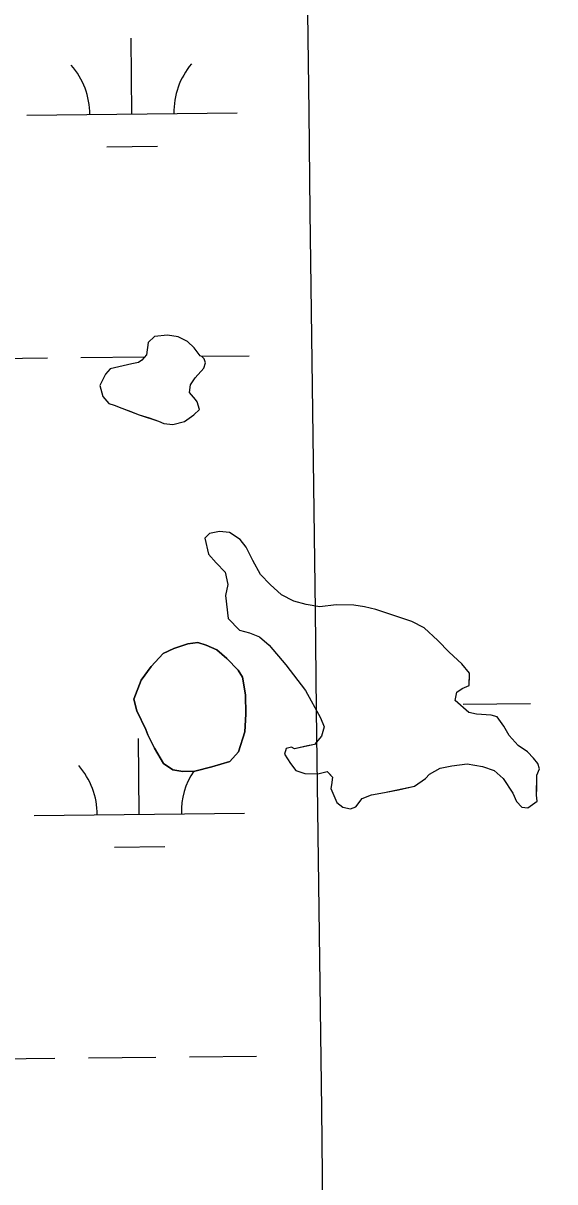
# Model space of a CAD drawing. Extents: x 3734862 to 3772949, y 391520 to 417239.
# Drawn here: x 3746641 to 3746894, y 414390 to 414940 of the extents above; entities that cross this region are included whole.
import ezdxf

# ---------------------------------------------------------------- set-up
doc = ezdxf.new("R2010")
doc.units = 0
for name, color, linetype in [('V-GRID-MAJR', 7, 'Continuous'), ('V-TOPO-SHOR', 7, 'Continuous'), ('V-WETL-SWMP', 7, 'Continuous')]:
    doc.layers.add(name, color=color, linetype=linetype)

msp = doc.modelspace()

# ---------------------------------------------------------------- linework, layer by layer
at = {"layer": 'V-GRID-MAJR'}
msp.add_spline([(3747006.7490000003, 396956.275), (3746929.2090000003, 403013.981), (3746851.637, 409074.29000000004), (3746774.0640000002, 415134.602), (3746774.031, 415137.2)], degree=3, dxfattribs=at)
at = {"layer": 'V-TOPO-SHOR'}
for points in [[(3746692.761, 414778.277), (3746682.49, 414775.887), (3746680.258, 414773.364), (3746677.61, 414767.92600000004), (3746678.988, 414762.788), (3746681.8570000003, 414759.452), (3746684.401, 414758.679), (3746688.032, 414757.158), (3746692.392, 414755.626), (3746696.386, 414754.098), (3746701.113, 414752.56), (3746705.473, 414751.026), (3746708.0130000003, 414749.889), (3746712.389, 414749.451), (3746717.894, 414750.82300000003), (3746722.33, 414754.041), (3746724.931, 414756.556), (3746723.895, 414760.228), (3746723.18, 414761.336), (3746720.313, 414764.672), (3746720.737, 414768.317), (3746722.983, 414771.572), (3746727.079, 414776.253), (3746727.8510000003, 414778.80100000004), (3746727.151, 414780.63800000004), (3746726.074, 414781.75200000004), (3746725.349, 414782.129), (3746722.486, 414785.83), (3746719.2460000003, 414788.808), (3746714.896, 414791.071), (3746709.794, 414791.884), (3746703.5700000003, 414791.255), (3746700.6010000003, 414788.38), (3746699.775, 414782.547), (3746697.541, 414780.026), (3746696.062, 414778.95300000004), (3746692.761, 414778.277)], [(3746789.924, 414663.771), (3746782.234, 414662.802), (3746775.676, 414664.004), (3746769.856, 414665.563), (3746764.058, 414668.58), (3746758.6550000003, 414673.417), (3746753.984, 414678.244), (3746750.437, 414684.882), (3746747.25, 414691.145), (3746744.387, 414694.84500000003), (3746739.326, 414698.218), (3746734.583, 414698.661), (3746729.816, 414697.643), (3746727.5870000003, 414695.48600000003), (3746729.289, 414687.784), (3746732.877, 414683.706), (3746737.19, 414679.25), (3746738.556, 414673.38), (3746737.377, 414668.28500000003), (3746738.659, 414657.299), (3746744.049, 414651.731), (3746748.7800000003, 414650.55700000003), (3746753.501, 414648.653), (3746758.184, 414644.55700000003), (3746766.073, 414635.294), (3746775.375, 414623.081), (3746782.474, 414610.177), (3746784.2290000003, 414605.761), (3746783.059, 414601.395), (3746779.707, 414597.43), (3746776.4080000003, 414596.754), (3746770.171, 414595.39400000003), (3746768.723, 414596.148), (3746766.153, 414595.46), (3746765.381, 414592.914), (3746768.2320000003, 414588.482), (3746770.737, 414585.152), (3746775.097, 414583.62), (3746781.306, 414583.518), (3746785.71, 414584.542), (3746786.787, 414583.43), (3746788.224, 414581.943), (3746787.798, 414578.29600000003), (3746787.403, 414576.47500000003), (3746790.219, 414569.852), (3746793.1070000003, 414567.61100000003), (3746796.748, 414566.82300000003), (3746799.323, 414567.875), (3746802.311, 414571.847), (3746806.724, 414573.602), (3746812.954, 414574.597), (3746819.5530000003, 414575.951), (3746827.255, 414577.653), (3746832.429, 414581.222), (3746834.292, 414583.385), (3746839.453, 414586.223), (3746844.952, 414587.229), (3746852.278, 414588.208), (3746859.565, 414586.991), (3746865.0160000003, 414585.077), (3746869.34, 414581.351), (3746873.9760000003, 414574.333), (3746875.738, 414570.284), (3746878.253, 414567.685), (3746881.169, 414567.271), (3746885.6070000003, 414570.489), (3746885.289, 414573.417), (3746885.343, 414576.704), (3746885.4450000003, 414582.916), (3746886.588, 414585.82), (3746885.9, 414588.38800000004), (3746883.7490000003, 414590.981), (3746880.8740000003, 414593.95300000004), (3746876.538, 414596.947), (3746872.231, 414601.768), (3746869.745, 414606.194), (3746866.5300000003, 414610.632), (3746863.617, 414611.41000000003), (3746856.683, 414611.889), (3746853.042, 414612.68), (3746846.556, 414618.266), (3746847.35, 414622.272), (3746849.9390000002, 414624.058), (3746853.251, 414625.465), (3746853.328, 414630.215), (3746853.345, 414631.31), (3746849.765, 414635.754), (3746843.6410000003, 414641.335), (3746838.253, 414646.906), (3746831.771, 414652.857), (3746825.973, 414655.876), (3746816.8880000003, 414658.94800000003), (3746808.893, 414661.637), (3746803.431, 414662.821), (3746798.327, 414663.636), (3746789.924, 414663.771)], [(3746695.188, 414613.427), (3746693.816, 414618.93), (3746697.252, 414628.011), (3746702.108, 414634.509), (3746707.691, 414640.631), (3746712.848, 414643.105), (3746719.4590000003, 414645.19), (3746724.22, 414645.843), (3746728.22, 414644.68200000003), (3746733.299, 414642.404), (3746737.985, 414638.308), (3746743.373, 414632.74), (3746745.5130000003, 414629.416), (3746746.836, 414620.988), (3746747.054, 414611.85000000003), (3746746.552, 414603.45300000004), (3746743.474, 414594.00200000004), (3746739.378, 414589.318), (3746730.932, 414586.897), (3746722.858, 414584.837), (3746717.007, 414584.569), (3746712.27, 414585.376), (3746707.935, 414588.37), (3746703.671, 414595.749), (3746700.4820000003, 414602.012), (3746699.429, 414604.588), (3746695.188, 414613.427)]]:
    msp.add_lwpolyline(points, dxfattribs=at)
at = {"layer": 'V-WETL-SWMP'}
for p, q in [((3746692.8609090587, 414896.9182127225), (3746692.480667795, 414932.91620456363)), ((3746642.8636981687, 414896.39009985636), (3746742.858119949, 414897.44632558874)), ((3746681.0245646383, 414881.36132640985), (3746705.0232258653, 414881.61482058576)), ((3746709.794, 414791.884), (3746703.571, 414791.2549999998)), ((3746714.896, 414791.07), (3746709.794, 414791.884)), ((3746700.6010000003, 414788.38), (3746699.775, 414782.547)), ((3746703.571, 414791.2549999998), (3746700.6010000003, 414788.38)), ((3746719.245, 414788.80700000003), (3746714.896, 414791.07)), ((3746722.485, 414785.83), (3746719.245, 414788.80700000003)), ((3746725.348, 414782.129), (3746722.485, 414785.83)), ((3746620.676226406, 414780.7172975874), (3746652.674441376, 414781.0552898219)), ((3746668.6735488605, 414781.22428593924), (3746698.886020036, 414781.5434156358)), ((3746699.775, 414782.547), (3746697.541, 414780.025)), ((3746726.073, 414781.75199999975), (3746725.348, 414782.1289999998)), ((3746725.924878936, 414781.82902295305), (3746748.669086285, 414782.0692665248)), ((3746727.151, 414780.63799999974), (3746726.073, 414781.75199999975)), ((3746727.852, 414778.79999999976), (3746727.151, 414780.63799999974)), ((3746682.491, 414775.886), (3746680.257, 414773.36399999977)), ((3746692.762, 414778.276), (3746682.491, 414775.886)), ((3746696.062, 414778.95300000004), (3746692.762, 414778.276)), ((3746697.541, 414780.025), (3746696.062, 414778.95300000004)), ((3746722.983, 414771.571), (3746727.079, 414776.254)), ((3746727.079, 414776.254), (3746727.852, 414778.79999999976)), ((3746680.257, 414773.36399999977), (3746677.61, 414767.92600000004)), ((3746720.737, 414768.3179999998), (3746722.983, 414771.571)), ((3746677.61, 414767.92600000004), (3746678.988, 414762.7869999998)), ((3746720.312, 414764.67100000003), (3746720.737, 414768.3179999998)), ((3746723.181, 414761.335), (3746720.312, 414764.67100000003)), ((3746678.988, 414762.7869999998), (3746681.8570000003, 414759.452)), ((3746681.8570000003, 414759.452), (3746684.4020000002, 414758.67899999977)), ((3746684.4020000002, 414758.67899999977), (3746688.032, 414757.158)), ((3746723.894, 414760.227), (3746723.181, 414761.335)), ((3746724.931, 414756.55599999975), (3746723.894, 414760.227)), ((3746688.032, 414757.158), (3746696.387, 414754.098)), ((3746696.387, 414754.098), (3746705.473, 414751.027)), ((3746717.894, 414750.824), (3746722.3310000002, 414754.04000000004)), ((3746722.3310000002, 414754.04000000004), (3746724.931, 414756.55599999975)), ((3746705.473, 414751.027), (3746708.012, 414749.889)), ((3746708.012, 414749.889), (3746712.39, 414749.452)), ((3746712.39, 414749.452), (3746717.894, 414750.824)), ((3746734.583, 414698.661), (3746729.816, 414697.642)), ((3746739.327, 414698.218), (3746734.583, 414698.661)), ((3746744.3880000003, 414694.8459999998), (3746739.327, 414698.218)), ((3746729.816, 414697.642), (3746727.588, 414695.48600000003)), ((3746727.588, 414695.48600000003), (3746729.29, 414687.784)), ((3746747.251, 414691.145), (3746744.3880000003, 414694.8459999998)), ((3746729.29, 414687.784), (3746732.878, 414683.706)), ((3746750.437, 414684.881), (3746747.251, 414691.145)), ((3746732.878, 414683.706), (3746737.19, 414679.25)), ((3746753.983, 414678.245), (3746750.437, 414684.881)), ((3746737.19, 414679.25), (3746738.556, 414673.381)), ((3746758.6550000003, 414673.418), (3746753.983, 414678.245)), ((3746738.556, 414673.381), (3746737.376, 414668.284)), ((3746764.058, 414668.5799999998), (3746758.6550000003, 414673.418)), ((3746737.376, 414668.284), (3746738.659, 414657.3)), ((3746769.855, 414665.56199999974), (3746764.058, 414668.5799999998)), ((3746775.677, 414664.005), (3746769.855, 414665.56200000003)), ((3746782.235, 414662.802), (3746775.677, 414664.005)), ((3746789.9250000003, 414663.772), (3746782.235, 414662.802)), ((3746798.328, 414663.635), (3746789.9250000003, 414663.772)), ((3746803.43, 414662.821), (3746798.328, 414663.635)), ((3746808.892, 414661.636), (3746803.43, 414662.821)), ((3746825.974, 414655.87599999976), (3746808.892, 414661.636)), ((3746738.659, 414657.3), (3746744.0500000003, 414651.7309999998)), ((3746831.771, 414652.8579999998), (3746825.974, 414655.87599999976)), ((3746744.0500000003, 414651.7309999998), (3746748.781, 414650.55700000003)), ((3746748.781, 414650.55700000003), (3746753.501, 414648.65299999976)), ((3746753.501, 414648.65299999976), (3746758.184, 414644.5569999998)), ((3746838.252, 414646.905), (3746831.771, 414652.8579999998)), ((3746712.847, 414643.104), (3746707.691, 414640.631)), ((3746719.4590000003, 414645.189), (3746712.847, 414643.104)), ((3746724.22, 414645.842), (3746719.4590000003, 414645.189)), ((3746728.221, 414644.681), (3746724.22, 414645.842)), ((3746733.3000000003, 414642.4049999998), (3746728.221, 414644.68099999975)), ((3746758.184, 414644.5569999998), (3746766.073, 414635.293)), ((3746843.642, 414641.3349999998), (3746838.252, 414646.905)), ((3746707.691, 414640.631), (3746702.109, 414634.509)), ((3746737.984, 414638.309), (3746733.3000000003, 414642.405)), ((3746743.3740000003, 414632.74), (3746737.984, 414638.309)), ((3746849.764, 414635.754), (3746843.642, 414641.3349999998)), ((3746702.109, 414634.509), (3746697.253, 414628.011)), ((3746745.5130000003, 414629.416), (3746743.3740000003, 414632.74)), ((3746766.073, 414635.293), (3746775.375, 414623.082)), ((3746853.345, 414631.311), (3746849.764, 414635.754)), ((3746697.253, 414628.011), (3746693.816, 414618.931)), ((3746746.8370000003, 414620.989), (3746745.5130000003, 414629.416)), ((3746853.25, 414625.4649999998), (3746853.345, 414631.311)), ((3746747.0530000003, 414611.84999999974), (3746746.8370000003, 414620.989)), ((3746775.375, 414623.082), (3746782.473, 414610.17600000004)), ((3746846.555, 414618.26599999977), (3746847.3510000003, 414622.27299999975)), ((3746847.3510000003, 414622.27299999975), (3746849.938, 414624.058)), ((3746849.938, 414624.058), (3746853.25, 414625.465)), ((3746693.816, 414618.931), (3746695.188, 414613.427)), ((3746853.041, 414612.679), (3746846.555, 414618.26599999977)), ((3746850.422134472, 414616.63378004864), (3746882.4203494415, 414616.9717722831)), ((3746695.188, 414613.427), (3746699.429, 414604.58799999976)), ((3746746.551, 414603.45299999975), (3746747.0530000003, 414611.84999999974)), ((3746782.473, 414610.17600000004), (3746784.228, 414605.76199999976)), ((3746856.683, 414611.88799999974), (3746853.041, 414612.679)), ((3746863.6180000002, 414611.41000000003), (3746856.683, 414611.88799999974)), ((3746866.529, 414610.631), (3746863.6180000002, 414611.41000000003)), ((3746869.745, 414606.194), (3746866.529, 414610.631)), ((3746699.429, 414604.58799999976), (3746700.483, 414602.012)), ((3746784.228, 414605.76199999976), (3746783.06, 414601.3959999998)), ((3746872.231, 414601.768), (3746869.745, 414606.194)), ((3746696.374708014, 414564.2617700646), (3746695.9944667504, 414600.2597619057)), ((3746700.483, 414602.012), (3746703.67, 414595.748)), ((3746743.473, 414594.00199999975), (3746746.551, 414603.45299999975)), ((3746783.06, 414601.3959999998), (3746779.707, 414597.43099999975)), ((3746876.538, 414596.947), (3746872.231, 414601.768)), ((3746703.67, 414595.748), (3746707.934, 414588.37)), ((3746739.377, 414589.319), (3746743.473, 414594.00199999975)), ((3746766.153, 414595.45900000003), (3746765.381, 414592.91399999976)), ((3746768.723, 414596.14799999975), (3746766.153, 414595.4589999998)), ((3746770.1720000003, 414595.39400000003), (3746768.723, 414596.14799999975)), ((3746779.707, 414597.431), (3746770.1720000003, 414595.39400000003)), ((3746880.8740000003, 414593.95300000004), (3746876.538, 414596.947)), ((3746883.7490000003, 414590.9819999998), (3746880.8740000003, 414593.95300000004)), ((3746707.934, 414588.37), (3746712.271, 414585.376)), ((3746730.932, 414586.89799999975), (3746739.377, 414589.3189999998)), ((3746765.381, 414592.91399999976), (3746768.2320000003, 414588.482)), ((3746768.2320000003, 414588.482), (3746770.736, 414585.153)), ((3746844.952, 414587.23), (3746852.2770000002, 414588.207)), ((3746852.2770000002, 414588.207), (3746859.565, 414586.992)), ((3746885.899, 414588.389), (3746883.7490000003, 414590.9819999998)), ((3746886.588, 414585.8199999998), (3746885.899, 414588.389)), ((3746712.271, 414585.376), (3746717.008, 414584.5679999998)), ((3746717.008, 414584.5679999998), (3746722.859, 414584.83799999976)), ((3746722.859, 414584.838), (3746730.932, 414586.898)), ((3746770.736, 414585.153), (3746775.096, 414583.62)), ((3746775.096, 414583.61999999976), (3746781.307, 414583.51799999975)), ((3746781.307, 414583.51799999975), (3746785.7090000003, 414584.5429999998)), ((3746785.7090000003, 414584.5429999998), (3746788.224, 414581.9439999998)), ((3746832.429, 414581.222), (3746834.292, 414583.385)), ((3746834.292, 414583.385), (3746839.454, 414586.224)), ((3746839.454, 414586.224), (3746844.952, 414587.23)), ((3746859.565, 414586.992), (3746865.0160000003, 414585.076)), ((3746865.0160000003, 414585.076), (3746869.34, 414581.351)), ((3746885.29, 414573.417), (3746885.4450000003, 414582.91500000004)), ((3746885.4450000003, 414582.91500000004), (3746886.588, 414585.8199999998)), ((3746787.799, 414578.2959999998), (3746787.404, 414576.476)), ((3746788.224, 414581.944), (3746787.799, 414578.2959999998)), ((3746812.954, 414574.597), (3746827.255, 414577.653)), ((3746827.255, 414577.653), (3746832.429, 414581.222)), ((3746869.34, 414581.351), (3746873.9760000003, 414574.33199999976)), ((3746787.404, 414576.476), (3746790.219, 414569.8519999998)), ((3746799.323, 414567.87599999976), (3746802.311, 414571.847)), ((3746802.311, 414571.847), (3746806.725, 414573.602)), ((3746806.725, 414573.602), (3746812.954, 414574.597)), ((3746873.9760000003, 414574.33199999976), (3746875.737, 414570.284)), ((3746885.6070000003, 414570.488), (3746885.29, 414573.417)), ((3746790.219, 414569.8519999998), (3746793.106, 414567.612)), ((3746793.106, 414567.612), (3746796.748, 414566.82199999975)), ((3746796.748, 414566.82199999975), (3746799.323, 414567.87599999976)), ((3746875.737, 414570.284), (3746878.253, 414567.685)), ((3746878.253, 414567.685), (3746881.169, 414567.272)), ((3746881.169, 414567.272), (3746885.6070000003, 414570.488)), ((3746646.377497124, 414563.73365719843), (3746746.3719189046, 414564.78988293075)), ((3746684.538363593, 414548.70488375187), (3746708.53702482, 414548.9583779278)), ((3746624.1900253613, 414448.0608549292), (3746656.1882403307, 414448.3988471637)), ((3746672.1873478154, 414448.567843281), (3746704.1855627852, 414448.9058355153)), ((3746720.18467027, 414449.0748316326), (3746752.18288524, 414449.4128238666))]:
    msp.add_line(p, q, dxfattribs=at)
for centre, radius, start, end in [((3746637.6160395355, 414896.8094993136), 35.24628790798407, 359.8333639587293, 41.377022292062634), ((3746748.0957485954, 414897.97647952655), 35.24628790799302, 139.83336095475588, 181.3770192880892), ((3746641.1298384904, 414564.15305665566), 35.24628790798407, 359.8333639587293, 41.377022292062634), ((3746751.609547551, 414565.32003686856), 35.24628790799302, 146.43027094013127, 181.37701928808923)]:
    msp.add_arc(centre, radius, start, end, dxfattribs=at)

doc.saveas('drawing.dxf')
